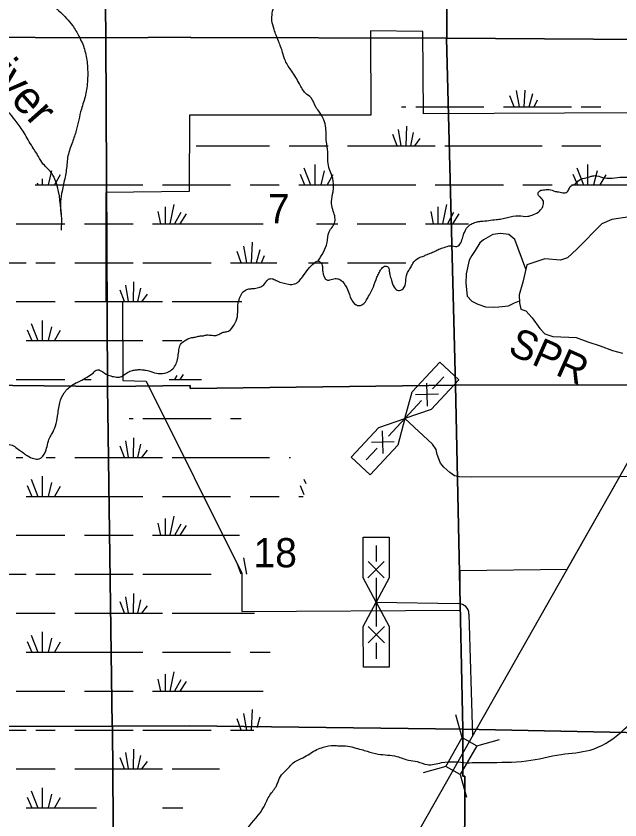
# Model space of a CAD drawing. Extents: x 380424 to 701066, y 1117407 to 1412949.
# Drawn here: x 572980 to 582278, y 1377653 to 1390037 of the extents above; entities that cross this region are included whole.
import ezdxf

# ---------------------------------------------------------------- set-up
doc = ezdxf.new("R2010")
doc.units = 0
for name, color, linetype in [('Bridges and Drawbridges US Highways', 7, 'Continuous'), ('Local Roads Improved', 7, 'Continuous'), ('Local Roads Paved', 7, 'Continuous'), ('Local Roads Related Cells', 7, 'Continuous'), ('Local Roads Related Text', 7, 'Continuous'), ('Narrow Canals', 7, 'Continuous'), ('Narrow River Creek and Branch and Slough', 7, 'Continuous'), ('Narrow River Creek and Branch and Slough Text', 7, 'Continuous'), ('Section Lines', 7, 'Continuous'), ('Section Numbers', 7, 'Continuous'), ('State Park', 7, 'Continuous'), ('Swamps', 7, 'Continuous'), ('Township  and Range lines', 7, 'Continuous'), ('US Routes Highway Center Lines', 7, 'Continuous')]:
    doc.layers.add(name, color=color, linetype=linetype)

msp = doc.modelspace()

# ---------------------------------------------------------------- linework, layer by layer
at = {"layer": 'Bridges and Drawbridges US Highways'}
for p, q in [((579850, 1378923), (579753, 1379272)), ((580073, 1378796), (580422, 1378893)), ((579597, 1378477), (579248, 1378381)), ((579820, 1378351), (579917, 1378002))]:
    msp.add_line(p, q, dxfattribs=at)
msp.add_lwpolyline([(579597, 1378477), (579850, 1378923), (580073, 1378796), (579820, 1378351)], close=True, dxfattribs=at)
at = {"layer": 'Local Roads Improved'}
for points in [[(580831, 1386140), (580661, 1386595), (580566, 1386674), (580439, 1386690), (580323, 1386674), (580175, 1386589), (580123, 1386542), (580049, 1386426), (579996, 1386347), (579959, 1386278), (579912, 1386067), (579906, 1385924), (579927, 1385724), (579996, 1385645), (580091, 1385597), (580207, 1385560), (580328, 1385555), (580413, 1385560), (580561, 1385571), (580656, 1385618), (580732, 1385649)], [(582273, 1382937), (579985, 1382932), (579804, 1382937), (579730, 1382956), (579660, 1383007), (579567, 1383086), (579516, 1383151), (579465, 1383285), (579447, 1383360), (579391, 1383443), (578968, 1383839)]]:
    msp.add_lwpolyline(points, dxfattribs=at)
at = {"layer": 'Local Roads Paved'}
for p, q in [((578525, 1381008), (579790, 1380986)), ((579954, 1380825), (580010, 1378945))]:
    msp.add_line(p, q, dxfattribs=at)
msp.add_lwpolyline([(582425, 1386942), (582155, 1386905), (582002, 1386835), (581612, 1386445), (581472, 1386315), (581361, 1386278), (581124, 1386296), (580845, 1386203), (580785, 1385938), (580729, 1385743), (580734, 1385617), (580752, 1385520), (580831, 1385497), (580929, 1385390), (581045, 1385222), (581124, 1385143), (581245, 1385102), (581491, 1385092), (581602, 1385083), (581784, 1385018), (581974, 1384957), (582164, 1384883), (582318, 1384846)], dxfattribs=at)
msp.add_arc((579787, 1380820), 167, 1.7074, 89.0041, dxfattribs=at)
at = {"layer": 'Local Roads Related Cells'}
for p, q in [((579077, 1384249), (579504, 1384707)), ((579504, 1384707), (579796, 1384434)), ((579315, 1384028), (579303, 1384381)), ((579796, 1384434), (579370, 1383977)), ((579565, 1384479), (579394, 1384296)), ((578968, 1383839), (579077, 1384249)), ((579484, 1384212), (579131, 1384200)), ((579224, 1384113), (578712, 1383564)), ((579370, 1383977), (578968, 1383839)), ((578566, 1383701), (578968, 1383839)), ((578968, 1383839), (578859, 1383428)), ((578140, 1383244), (578566, 1383701)), ((578633, 1383296), (578621, 1383650)), ((578542, 1383382), (578372, 1383199)), ((578859, 1383428), (578433, 1382971)), ((578804, 1383479), (578451, 1383467)), ((578433, 1382971), (578140, 1383244)), ((578323, 1382008), (578723, 1382009)), ((578324, 1381383), (578323, 1382008)), ((578723, 1382009), (578724, 1381384)), ((578523, 1381883), (578524, 1381633)), ((578646, 1381634), (578397, 1381383)), ((578649, 1381384), (578399, 1381633)), ((578525, 1381008), (578324, 1381383)), ((578524, 1381383), (578526, 1380633)), ((578724, 1381384), (578525, 1381008)), ((578326, 1380633), (578525, 1381008)), ((578525, 1381008), (578726, 1380634)), ((578327, 1380008), (578326, 1380633)), ((578652, 1380384), (578401, 1380633)), ((578651, 1380634), (578402, 1380383)), ((578726, 1380634), (578727, 1380009)), ((578527, 1380383), (578527, 1380133)), ((578727, 1380009), (578327, 1380008))]:
    msp.add_line(p, q, dxfattribs=at)
at = {"layer": 'Narrow Canals'}
for points in [[(574388, 1395092), (574328, 1394931), (574207, 1394804), (574091, 1394603), (574012, 1394413), (573975, 1394324), (573933, 1394186), (573901, 1394065), (573874, 1393960), (573816, 1393785), (573774, 1393701), (573753, 1393659), (573695, 1393564), (573626, 1393463), (573558, 1393316), (573526, 1393215), (573447, 1392635), (573320, 1392070), (573220, 1391732), (573157, 1391473), (573135, 1391394), (573109, 1391210), (573109, 1391041), (573114, 1390856), (573172, 1390650), (573289, 1390455), (573510, 1390233), (573758, 1390001), (573848, 1389890), (573948, 1389726), (574033, 1389526), (574075, 1389304), (574080, 1389051), (574049, 1388819), (573985, 1388602), (573906, 1388275), (573848, 1388095), (573779, 1387884), (573753, 1387668), (573711, 1387446), (573690, 1387341), (573663, 1387182), (573674, 1386987), (573674, 1386739)], [(573674, 1386987), (573573, 1387536), (573537, 1387605), (573399, 1387758), (573325, 1387874), (573215, 1388048), (573088, 1388264), (572966, 1388433), (572740, 1388681), (572550, 1388824), (572423, 1388956), (572338, 1389088), (572175, 1389294), (571985, 1389462), (571837, 1389600), (571673, 1389716), (571462, 1389911), (571309, 1390085), (571209, 1390217), (571109, 1390323), (570992, 1390455), (570924, 1390576), (570860, 1390830), (570808, 1391088), (570765, 1391326), (570739, 1391568), (570739, 1391722), (570729, 1391917), (570723, 1392049), (570718, 1392228), (570713, 1392360), (570702, 1392566), (570718, 1392687), (570751, 1393102)]]:
    msp.add_spline(points, degree=3, dxfattribs=at)
at = {"layer": 'Narrow River Creek and Branch and Slough'}
for points in [[(581281, 1387337), (581356, 1387323), (581437, 1387316), (581487, 1387355), (581513, 1387413), (581583, 1387448), (581628, 1387492), (581732, 1387542), (581811, 1387562), (581863, 1387576), (581924, 1387576), (582037, 1387544), (582200, 1387546), (582355, 1387556), (582468, 1387556), (582540, 1387574), (582595, 1387549), (582671, 1387537), (582703, 1387542), (582705, 1387732), (582683, 1387917), (582895, 1388375), (582964, 1388586), (583038, 1388929), (583090, 1389109), (583127, 1389325), (583170, 1389478), (583270, 1389785), (583365, 1390006), (583423, 1390107), (583550, 1390471), (583650, 1390629), (583740, 1390756), (583803, 1390840), (583882, 1390940), (583998, 1391078), (584120, 1391210), (584231, 1391315), (584294, 1391394), (584352, 1391537), (584421, 1391643), (584505, 1391774), (584669, 1391975), (584848, 1392144), (584985, 1392265), (585168, 1392488)], [(577631, 1386264), (577768, 1386548), (577801, 1386713), (577890, 1386868), (577857, 1387056), (577838, 1387182), (577860, 1387330), (577870, 1387409), (577844, 1387573), (577807, 1387673), (577780, 1387800), (577780, 1387948), (577759, 1388101), (577749, 1388312), (577717, 1388438), (577654, 1388555), (577601, 1388629), (577522, 1388776), (577437, 1388850), (577342, 1388993), (577226, 1389188), (577126, 1389346), (577084, 1389478), (577020, 1389652), (576952, 1389832), (576920, 1389969), (576925, 1390080), (576952, 1390201), (576994, 1390328), (577068, 1390545), (577068, 1390682), (577250, 1391801)], [(575864, 1385113), (575919, 1385124), (575996, 1385119), (576083, 1385124), (576154, 1385162), (576214, 1385173), (576280, 1385206), (576324, 1385259), (576369, 1385341), (576394, 1385476), (576397, 1385586), (576422, 1385693), (576463, 1385773), (576533, 1385825), (576597, 1385837), (576652, 1385842), (576733, 1385860), (576794, 1385899), (576856, 1385974), (576879, 1385988), (576906, 1385992), (576936, 1385987), (577002, 1385958), (577176, 1385907), (577271, 1385910), (577393, 1386024), (577477, 1386138), (577568, 1386230), (577603, 1386257), (577626, 1386264), (577646, 1386259), (577664, 1386246), (577681, 1386230), (577697, 1386159), (577701, 1386104), (577776, 1385969), (577850, 1385983), (577893, 1385992), (577929, 1385990), (577978, 1385971), (578071, 1385848), (578112, 1385748), (578192, 1385604), (578254, 1385578), (578306, 1385590), (578396, 1385699), (578482, 1385868), (578537, 1386015), (578567, 1386079), (578599, 1386135), (578622, 1386165), (578651, 1386184), (578681, 1386183), (578702, 1386172), (578722, 1386149), (578727, 1386106), (578736, 1386049), (578759, 1385971), (578802, 1385859), (578866, 1385807), (578939, 1385836), (579000, 1386069), (579035, 1386131), (579069, 1386188), (579088, 1386225), (579184, 1386314), (579253, 1386339), (579310, 1386366), (579357, 1386384), (579431, 1386414), (579490, 1386444), (579574, 1386473), (579668, 1386498), (579769, 1386489), (579860, 1386633), (579883, 1386704), (579968, 1386820), (580045, 1386855), (580079, 1386868), (580136, 1386875), (580257, 1386889), (580370, 1386903), (580456, 1386914), (580548, 1386934), (580715, 1386960), (580858, 1386953), (580925, 1386971), (581018, 1387014), (581060, 1387056), (581090, 1387103), (581099, 1387184), (581053, 1387245), (581021, 1387281), (581032, 1387337), (581099, 1387359), (581188, 1387366), (581281, 1387337)], [(571086, 1380255), (571175, 1380404), (571202, 1380472), (571283, 1380690), (571362, 1380901), (571379, 1381014), (571387, 1381122), (571409, 1381223), (571414, 1381357), (571435, 1381476), (571437, 1381564), (571441, 1381624), (571424, 1381690), (571372, 1381767), (571346, 1381814), (571325, 1381867), (571304, 1381909), (571303, 1381965), (571331, 1382018), (571361, 1382026), (571409, 1382013), (571488, 1381844), (571551, 1381768), (571636, 1381766), (571737, 1381844), (571775, 1381905), (571826, 1381952), (572166, 1382061), (572318, 1382286), (572366, 1382412), (572393, 1382459), (572417, 1382532), (572439, 1382611), (572383, 1382684), (572322, 1382722), (572262, 1382742), (572161, 1382762), (572126, 1382800), (572101, 1382851), (572098, 1382929), (572108, 1382974), (572134, 1383005), (572169, 1383080), (572222, 1383154), (572267, 1383204), (572343, 1383257), (572446, 1383257), (572615, 1383247), (572658, 1383315), (572686, 1383333), (572721, 1383361), (572739, 1383377), (572785, 1383414), (572827, 1383436), (572921, 1383426), (572959, 1383404), (573032, 1383351), (573097, 1383305), (573150, 1383265), (573254, 1383219), (573335, 1383217), (573431, 1383325), (573496, 1383537), (573534, 1383606), (573587, 1383724), (573620, 1383876), (573653, 1384080), (573721, 1384233), (573752, 1384272), (573822, 1384335), (573877, 1384374), (573963, 1384413), (574072, 1384475), (574166, 1384538), (574233, 1384588), (574286, 1384573), (574397, 1384507), (574483, 1384482), (574571, 1384474), (574697, 1384547), (574770, 1384578), (574834, 1384588), (574897, 1384590), (574945, 1384585), (574980, 1384580), (575023, 1384573), (575086, 1384552), (575197, 1384530), (575338, 1384560), (575452, 1384699), (575487, 1384893), (575511, 1384976), (575574, 1385036), (575682, 1385083), (575738, 1385091), (575804, 1385108), (575864, 1385113)], [(579924, 1378534), (580230, 1378540), (580837, 1378562), (581375, 1378662), (581818, 1378730), (582272, 1378984), (582536, 1379237), (582905, 1379532), (583280, 1379807), (583739, 1380118), (584008, 1380472), (584172, 1380741), (584884, 1381003), (584988, 1380850), (585348, 1380685), (586020, 1381003), (586393, 1381162), (586805, 1381358), (587260, 1381552), (587596, 1381791), (587786, 1381974), (587834, 1382316), (588195, 1382712), (588207, 1382713), (587859, 1383280), (587523, 1383488), (587468, 1383518), (587022, 1383915), (586533, 1384396), (586436, 1384476), (586234, 1384518), (585990, 1384647)], [(573505, 1376420), (573890, 1376331), (573975, 1376310), (574128, 1376236), (574296, 1376167), (574523, 1376151), (574686, 1376122), (574761, 1376125), (575041, 1376183), (575077, 1376204), (575135, 1376236), (575241, 1376288), (575336, 1376336), (575436, 1376389), (575584, 1376526), (575700, 1376663), (575874, 1376827), (576001, 1376906), (576170, 1377117), (576323, 1377265), (576407, 1377349), (576539, 1377518), (576798, 1377861), (576888, 1378035), (576988, 1378178), (577014, 1378241), (577067, 1378346), (577106, 1378390), (577188, 1378473), (577268, 1378547), (577394, 1378610), (577611, 1378737), (577711, 1378774), (577869, 1378800), (577959, 1378795), (578054, 1378795), (578180, 1378769), (578297, 1378737), (578386, 1378711), (578556, 1378668), (578698, 1378653), (578845, 1378631), (579025, 1378573), (579157, 1378552), (579310, 1378505), (579531, 1378536), (579924, 1378534)]]:
    msp.add_spline(points, degree=3, dxfattribs=at)
at = {"layer": 'Section Lines'}
for points in [[(574307, 1395161), (574360, 1389703), (568907, 1389727), (568907, 1389740), (568934, 1395137), (569344, 1395139), (569602, 1395140), (569858, 1395141), (569858, 1395141), (569860, 1395141), (571825, 1395150)], [(579632, 1395181), (579632, 1395181), (579613, 1389705), (579608, 1389699), (575670, 1389706), (575665, 1389707), (575665, 1389714), (574360, 1389703), (574307, 1395161), (575682, 1395168), (577300, 1395180)], [(584894, 1395183), (584896, 1389676), (584897, 1389660), (579608, 1389699), (579613, 1389705), (579632, 1395181), (579632, 1395181), (582567, 1395183), (583255, 1395183)], [(574360, 1389703), (574390, 1384337), (574390, 1384328), (569028, 1384386), (568907, 1389727)], [(579608, 1389699), (579745, 1384353), (575659, 1384301), (575659, 1384344), (574405, 1384329), (574390, 1384328), (574390, 1384337), (574360, 1389703), (575665, 1389714), (575665, 1389707), (575670, 1389706)], [(584897, 1389660), (585093, 1384356), (579745, 1384353), (579608, 1389699)], [(574390, 1384328), (574460, 1379102), (574463, 1379096), (569082, 1379084), (569077, 1379084), (569028, 1384380), (569028, 1384386)], [(579745, 1384353), (579860, 1379054), (575650, 1379101), (574463, 1379096), (574460, 1379102), (574390, 1384328), (574405, 1384329), (575659, 1384344), (575659, 1384301)], [(585093, 1384356), (585145, 1378946), (579860, 1379054), (579745, 1384353)], [(574463, 1379096), (574468, 1378345), (574505, 1373724), (574498, 1373724), (569117, 1373770), (569117, 1373776), (569076, 1378358), (569077, 1379084), (569082, 1379084)], [(579860, 1379054), (579860, 1379045), (579859, 1378328), (579891, 1378329), (579872, 1373712), (579872, 1373699), (579862, 1373699), (575644, 1373714), (574505, 1373724), (574468, 1378345), (574463, 1379096), (575650, 1379101)], [(585145, 1378946), (585146, 1378321), (585173, 1378321), (585167, 1373692), (579872, 1373699), (579872, 1373712), (579891, 1378329), (579859, 1378328), (579860, 1379045), (579860, 1379054)]]:
    msp.add_lwpolyline(points, close=True, dxfattribs=at)
at = {"layer": 'State Park'}
for points in [[(582519, 1387722), (582514, 1388545), (579253, 1388531), (579244, 1389800), (578438, 1389811), (578441, 1388513), (575651, 1388513), (575643, 1387333), (574362, 1387320)], [(574362, 1387320), (574362, 1385642), (574620, 1385636), (574625, 1384422), (574985, 1384415), (576455, 1381454), (576455, 1380862), (579819, 1380883), (579819, 1381495), (581466, 1381514), (582276, 1382942), (585028, 1382966), (585017, 1384386), (583081, 1384361), (584128, 1386209), (585039, 1385718), (585610, 1385677), (586446, 1386086), (586426, 1387922), (586875, 1388289), (586875, 1389656), (585844, 1389656)]]:
    msp.add_lwpolyline(points, dxfattribs=at)
at = {"layer": 'Swamps'}
for p, q in [((580733, 1388638), (580687, 1388892)), ((580881, 1388638), (580939, 1388842)), ((580648, 1388638), (580583, 1388810)), ((580958, 1388638), (581007, 1388747)), ((579133, 1388638), (580183, 1388638)), ((580483, 1388638), (581533, 1388638)), ((581683, 1388638), (581983, 1388638)), ((578989, 1388038), (578995, 1388342)), ((578849, 1388039), (578782, 1388212)), ((578911, 1388038), (578871, 1388291)), ((579056, 1388038), (579099, 1388244)), ((579118, 1388037), (579202, 1388151)), ((577183, 1388038), (577783, 1388038)), ((578083, 1388038), (578683, 1388038)), ((578683, 1388038), (579433, 1388038)), ((579583, 1388038), (581083, 1388038)), ((581383, 1388038), (581983, 1388038)), ((577581, 1387749), (577581, 1387438)), ((581781, 1387749), (581781, 1387438)), ((573659, 1387592), (573570, 1387438)), ((577352, 1387604), (577423, 1387438)), ((577412, 1387701), (577515, 1387438)), ((577726, 1387652), (577673, 1387438)), ((577859, 1387592), (577770, 1387438)), ((581552, 1387604), (581623, 1387438)), ((581612, 1387701), (581715, 1387438)), ((581926, 1387652), (581873, 1387438)), ((582059, 1387592), (581970, 1387438)), ((574483, 1387438), (574933, 1387438)), ((575233, 1387438), (576283, 1387438)), ((576583, 1387438), (577033, 1387438)), ((577333, 1387438), (578683, 1387438)), ((578683, 1387438), (579133, 1387438)), ((579433, 1387438), (580483, 1387438)), ((580783, 1387438), (581233, 1387438)), ((575274, 1387096), (575274, 1386838)), ((575407, 1387133), (575348, 1386838)), ((579474, 1387096), (579474, 1386838)), ((579607, 1387133), (579548, 1386838)), ((575165, 1387024), (575202, 1386838)), ((575515, 1387012), (575421, 1386837)), ((575600, 1386988), (575501, 1386839)), ((579365, 1387024), (579402, 1386838)), ((579715, 1387012), (579621, 1386837)), ((579800, 1386988), (579701, 1386839)), ((572983, 1386838), (573733, 1386838)), ((574033, 1386838), (574483, 1386838)), ((574483, 1386838), (574783, 1386838)), ((575083, 1386838), (576783, 1386838)), ((578233, 1386838), (578683, 1386838)), ((578683, 1386838), (578983, 1386838)), ((576533, 1386238), (576487, 1386492)), ((576604, 1386238), (576622, 1386554)), ((576448, 1386238), (576383, 1386410)), ((576681, 1386238), (576739, 1386442)), ((576758, 1386238), (576806, 1386347)), ((572083, 1386238), (573133, 1386238)), ((573283, 1386238), (573583, 1386238)), ((573883, 1386238), (574483, 1386238)), ((574483, 1386238), (574783, 1386238)), ((574933, 1386238), (575983, 1386238)), ((577483, 1386238), (577783, 1386238)), ((578083, 1386238), (578683, 1386238)), ((578683, 1386238), (578983, 1386238)), ((574711, 1385638), (574671, 1385891)), ((574789, 1385638), (574795, 1385942)), ((574648, 1385639), (574582, 1385812)), ((574856, 1385638), (574899, 1385844)), ((574918, 1385637), (575002, 1385751)), ((572983, 1385638), (573583, 1385638)), ((573883, 1385638), (574483, 1385638)), ((574483, 1385638), (575233, 1385638)), ((573212, 1385301), (573315, 1385038)), ((573381, 1385349), (573381, 1385038)), ((573526, 1385252), (573473, 1385038)), ((573152, 1385204), (573223, 1385038)), ((573659, 1385192), (573570, 1385038)), ((573133, 1385038), (574483, 1385038)), ((574483, 1385038), (574933, 1385038)), ((572983, 1384438), (573733, 1384438)), ((574933, 1383838), (575983, 1383838)), ((574789, 1383238), (574795, 1383542)), ((574648, 1383239), (574582, 1383412)), ((574711, 1383238), (574671, 1383491)), ((574856, 1383238), (574899, 1383444)), ((574918, 1383237), (575002, 1383351)), ((572983, 1383238), (573082, 1383238)), ((573441, 1383238), (573583, 1383238)), ((573883, 1383238), (574483, 1383238)), ((574483, 1383238), (575233, 1383238)), ((575383, 1383238), (576883, 1383238)), ((573212, 1382901), (573315, 1382638)), ((573381, 1382949), (573381, 1382638)), ((573152, 1382804), (573223, 1382638)), ((573526, 1382852), (573473, 1382638)), ((573659, 1382792), (573570, 1382638)), ((573133, 1382638), (574483, 1382638)), ((574483, 1382638), (574933, 1382638)), ((575233, 1382638), (576283, 1382638)), ((576583, 1382638), (577033, 1382638)), ((575274, 1382297), (575274, 1382038)), ((575407, 1382333), (575348, 1382038)), ((575165, 1382224), (575202, 1382038)), ((575515, 1382212), (575421, 1382037)), ((575600, 1382188), (575501, 1382039)), ((572983, 1382038), (573733, 1382038)), ((574033, 1382038), (574483, 1382038)), ((574483, 1382038), (574783, 1382038)), ((575083, 1382038), (576422, 1382038)), ((576533, 1381438), (576487, 1381692)), ((576448, 1381438), (576383, 1381610)), ((572452, 1381438), (573133, 1381438)), ((573283, 1381438), (573583, 1381438)), ((573883, 1381438), (574483, 1381438)), ((574483, 1381438), (574783, 1381438)), ((574933, 1381438), (575983, 1381438)), ((574711, 1380838), (574671, 1381091)), ((574789, 1380838), (574795, 1381142)), ((574856, 1380838), (574899, 1381044)), ((574648, 1380839), (574582, 1381012)), ((574918, 1380837), (575002, 1380951)), ((572983, 1380838), (573583, 1380838)), ((573883, 1380838), (574483, 1380838)), ((574483, 1380838), (575233, 1380838)), ((573381, 1380549), (573381, 1380238)), ((573152, 1380404), (573223, 1380238)), ((573212, 1380501), (573315, 1380238)), ((573526, 1380452), (573473, 1380238)), ((573659, 1380392), (573569, 1380238)), ((573133, 1380238), (574483, 1380238)), ((574483, 1380238), (574933, 1380238)), ((575233, 1380238), (576283, 1380238)), ((575407, 1379933), (575348, 1379638)), ((575165, 1379824), (575202, 1379638)), ((575274, 1379897), (575274, 1379638)), ((575515, 1379812), (575421, 1379637)), ((575600, 1379788), (575500, 1379639)), ((572983, 1379638), (573733, 1379638)), ((574033, 1379638), (574483, 1379638)), ((574483, 1379638), (574783, 1379638)), ((575083, 1379638), (576783, 1379638)), ((576533, 1379038), (576487, 1379293)), ((576604, 1379038), (576621, 1379354)), ((576448, 1379038), (576383, 1379210)), ((572083, 1379038), (573133, 1379038)), ((573283, 1379038), (573583, 1379038)), ((573883, 1379038), (574483, 1379038)), ((574483, 1379038), (574783, 1379038)), ((574933, 1379038), (575983, 1379038)), ((574711, 1378438), (574671, 1378691)), ((574789, 1378438), (574795, 1378742)), ((574648, 1378439), (574582, 1378612)), ((574856, 1378438), (574899, 1378644)), ((574918, 1378438), (575002, 1378551)), ((572983, 1378438), (573583, 1378438)), ((573883, 1378438), (574483, 1378438)), ((574483, 1378438), (575233, 1378438)), ((573212, 1378101), (573315, 1377838)), ((573381, 1378149), (573381, 1377838)), ((573526, 1378052), (573473, 1377838)), ((573152, 1378004), (573222, 1377838)), ((573659, 1377992), (573569, 1377838))]:
    msp.add_line(p, q, dxfattribs=at)
for points in [[(580804, 1388638), (580818, 1388894)], [(578913, 1388638), (578983, 1388638)], [(575753, 1388038), (576883, 1388038)], [(573526, 1387652), (573473, 1387438)], [(573304, 1387466), (573315, 1387438)], [(573381, 1387528), (573381, 1387438)], [(573272, 1387438), (574483, 1387438)], [(581533, 1387438), (582488, 1387438)], [(577608, 1386838), (577933, 1386838)], [(579283, 1386838), (579946, 1386838)], [(576283, 1386238), (576997, 1386238)], [(575383, 1385638), (576456, 1385638)], [(575233, 1385038), (575533, 1385038)], [(575454, 1384498), (575421, 1384437)], [(575553, 1384517), (575501, 1384439)], [(574033, 1384438), (574135, 1384438)], [(575335, 1384438), (575833, 1384438)], [(575349, 1384445), (575348, 1384438)], [(574719, 1383838), (574783, 1383838)], [(576283, 1383838), (576445, 1383838)], [(577183, 1383238), (577208, 1383238)], [(577412, 1382901), (577439, 1382834)], [(577352, 1382804), (577410, 1382668)], [(577333, 1382638), (577400, 1382638)], [(575383, 1380838), (576652, 1380838)], [(576583, 1380238), (576890, 1380238)], [(576691, 1379075), (576739, 1379242)], [(576283, 1379038), (576641, 1379038)], [(575383, 1378438), (576112, 1378438)], [(573133, 1377838), (574220, 1377838)], [(575233, 1377838), (575550, 1377838)]]:
    msp.add_lwpolyline(points, dxfattribs=at)
at = {"layer": 'Township  and Range lines'}
for p, q in [((574307, 1395161), (574360, 1389703)), ((574360, 1389703), (574390, 1384337)), ((574390, 1384337), (574390, 1384328)), ((574390, 1384328), (574460, 1379102)), ((574460, 1379102), (574463, 1379096)), ((574463, 1379096), (574468, 1378345)), ((574468, 1378345), (574505, 1373724))]:
    msp.add_line(p, q, dxfattribs=at)
at = {"layer": 'US Routes Highway Center Lines'}
msp.add_lwpolyline([(574865, 1369870), (584624, 1387083), (584624, 1387083)], dxfattribs=at)

# ---------------------------------------------------------------- texts
at = {"layer": 'Local Roads Related Text'}
msp.add_text('SPR', height=450, rotation=336.0056, dxfattribs=at).set_placement((580533, 1384844))
at = {"layer": 'Narrow River Creek and Branch and Slough Text'}
msp.add_text('River', height=500, rotation=311.6337, dxfattribs=at).set_placement((572239, 1389464))
at = {"layer": 'Section Numbers'}
for s, p in [('7', (576857, 1386846)), ('18', (576635, 1381545))]:
    msp.add_text(s, height=450, dxfattribs=at).set_placement(p)

doc.saveas('drawing.dxf')
